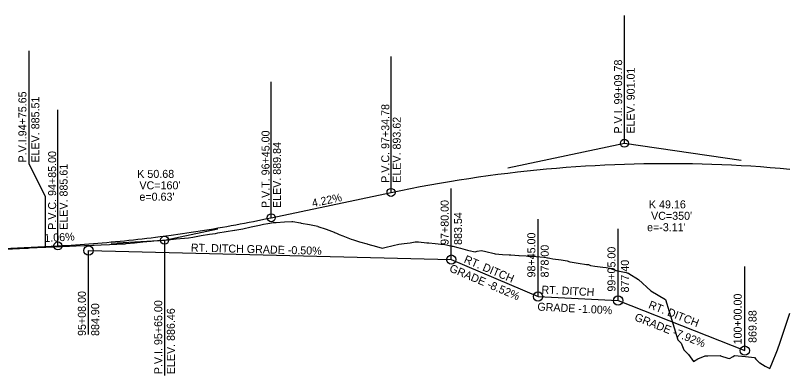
# Model space of a CAD drawing. Extents: x 1098669 to 1198896, y 698679 to 704410.
# Drawn here: x 1111121 to 1111699, y 699231 to 699501 of the extents above; entities that cross this region are included whole.
import ezdxf

# ---------------------------------------------------------------- set-up
doc = ezdxf.new("R2010")
doc.units = 0
for name, color, linetype in [('R_No Plot', 7, 'Continuous'), ('R_Vert Alg', 7, 'Continuous'), ('R_Vert Alg Annot', 7, 'Continuous')]:
    doc.layers.add(name, color=color, linetype=linetype)

msp = doc.modelspace()

# ---------------------------------------------------------------- linework, layer by layer
at = {"layer": 'R_No Plot'}
msp.add_lwpolyline([(1111113.52, 699325.61), (1111128.86, 699326.38), (1111130.42, 699326.45), (1111131.22, 699326.49), (1111143.15, 699327.05), (1111143.46, 699327.06), (1111156.14, 699327.66), (1111156.23, 699327.68), (1111166.42, 699328.12), (1111172.66, 699328.39), (1111178.91, 699328.66), (1111179.09, 699328.67), (1111179.87, 699328.71), (1111185.15, 699328.94), (1111191.4, 699329.22), (1111196.83, 699329.47), (1111197.64, 699329.5), (1111203.11, 699329.72), (1111203.56, 699329.74), (1111203.88, 699329.77), (1111210.13, 699330.39), (1111216.37, 699331.01), (1111222.62, 699331.62), (1111224.55, 699331.81), (1111227.25, 699332.03), (1111228.86, 699332.17), (1111230.92, 699332.34), (1111235.11, 699332.73), (1111241.35, 699333.31), (1111247.6, 699333.87), (1111250.58, 699334.14), (1111253.84, 699334.7), (1111258.66, 699335.51), (1111260.08, 699335.74), (1111266.33, 699336.74), (1111270.74, 699337.44), (1111272.57, 699337.75), (1111278.82, 699338.8), (1111285.06, 699339.84), (1111285.24, 699339.87), (1111291.15, 699340.81), (1111291.31, 699340.85), (1111297.55, 699342.28), (1111303.8, 699343.7), (1111304.79, 699343.93), (1111306.68, 699344.27), (1111310.04, 699344.92), (1111311.44, 699345.19), (1111314.05, 699345.51), (1111316.28, 699345.68), (1111322.53, 699346.13), (1111327.91, 699346.48), (1111328.77, 699346.34), (1111334.4, 699345.34), (1111335.02, 699345.24), (1111341.26, 699344.03), (1111347.38, 699342.76), (1111347.51, 699342.72), (1111353.75, 699340.51), (1111359.65, 699338.31), (1111359.99, 699338.19), (1111361.37, 699337.67), (1111363.45, 699336.52), (1111366.24, 699335.52), (1111372.48, 699333.19), (1111374.29, 699332.51), (1111378.79, 699331.15), (1111384.38, 699329.53), (1111385.09, 699329.33), (1111391.39, 699327.58), (1111395.67, 699326.45), (1111397.69, 699326.94), (1111403.99, 699328.45), (1111408.21, 699329.41), (1111410.3, 699329.62), (1111412.31, 699329.8), (1111416.6, 699330.47), (1111420.46, 699331.04), (1111421.42, 699331.18), (1111421.67, 699331.15), (1111421.86, 699331.13), (1111422.9, 699331.03), (1111429.2, 699330.42), (1111430.71, 699330.27), (1111435.51, 699329.84), (1111437.78, 699329.63), (1111439.6, 699329.45), (1111441.81, 699329.25), (1111441.81, 699329.25), (1111448.11, 699327.86), (1111448.61, 699327.75), (1111452.34, 699326.81), (1111454.41, 699326.28), (1111459.8, 699324.93), (1111460.71, 699324.72), (1111465.36, 699323.64), (1111467.02, 699323.98), (1111470.29, 699324.66), (1111473.32, 699323.9), (1111479.62, 699322.3), (1111480.54, 699322.06), (1111485.92, 699321.72), (1111491, 699321.39), (1111492.23, 699321.32), (1111498.09, 699320.96), (1111498.53, 699320.93), (1111503.6, 699320.5), (1111504.83, 699320.42), (1111511.13, 699320.02), (1111516.84, 699319.66), (1111517.43, 699319.55), (1111521.37, 699318.83), (1111523.74, 699318.47), (1111530.04, 699317.51), (1111534.46, 699316.83), (1111536.34, 699316.14), (1111536.65, 699316.02), (1111542.64, 699315.13), (1111548.95, 699314.2), (1111550.3, 699314), (1111551.82, 699313.24), (1111555.25, 699312.85), (1111561.08, 699312.18), (1111563.73, 699311.9), (1111566.39, 699311.39), (1111571.28, 699309.49), (1111578.68, 699308.03), (1111580.57, 699307.25), (1111587.85, 699302.83), (1111597.2, 699294.43), (1111608.12, 699287.84), (1111610.9, 699278.72), (1111617.28, 699257.43), (1111619.82, 699255.07), (1111621.89, 699250.09), (1111625.48, 699246.48), (1111629.18, 699241.4), (1111632.41, 699243.24), (1111637.79, 699245.51), (1111639.96, 699245.43), (1111649.09, 699245.69), (1111649.14, 699245.68), (1111649.49, 699245.57), (1111654.99, 699243.87), (1111656.05, 699243.45), (1111658.97, 699245.13), (1111659.83, 699245.74), (1111668.03, 699244.99), (1111674.96, 699244.33), (1111675.99, 699242.99), (1111678.27, 699240.6), (1111678.96, 699240.35), (1111680.88, 699239.05), (1111682.89, 699237.83), (1111686.41, 699236.13), (1111687.9, 699239.42), (1111692.17, 699250.01), (1111694.1, 699255.8), (1111701.32, 699277.5)], dxfattribs=at)
at = {"layer": 'R_Vert Alg'}
for p, q in [((1111577.35, 699405.07), (1111577.35, 699501.07)), ((1111131.17, 699389.68), (1111131.17, 699474.39)), ((1111402.35, 699368.15), (1111402.35, 699470.15)), ((1111312.57, 699349.2), (1111312.57, 699451.2)), ((1111152.57, 699328.07), (1111152.57, 699430.07)), ((1111489.85, 699386.61), (1111577.35, 699405.07)), ((1111577.35, 699405.07), (1111664.85, 699392.38)), ((1111143.22, 699365), (1111131.17, 699389.68)), ((1111312.57, 699349.2), (1111402.35, 699368.15)), ((1111447.57, 699317.73), (1111447.57, 699371.04)), ((1111143.22, 699327.6), (1111143.22, 699365)), ((1111512.57, 699290.03), (1111512.57, 699348.09)), ((1111232.57, 699332.32), (1111272.57, 699340.76)), ((1111572.57, 699287.03), (1111572.57, 699340.88)), ((1111067.57, 699323.83), (1111152.57, 699328.07)), ((1111192.57, 699330.2), (1111232.57, 699332.32)), ((1111232.57, 699332.32), (1111232.57, 699230.71)), ((1111175.57, 699261.53), (1111175.57, 699324.53)), ((1111175.57, 699324.53), (1111447.57, 699317.73)), ((1111512.57, 699291.92), (1111512.57, 699323.42)), ((1111447.57, 699317.73), (1111512.57, 699290.03)), ((1111667.57, 699249.43), (1111667.57, 699312.72)), ((1111512.57, 699290.03), (1111572.57, 699287.03)), ((1111572.57, 699287.03), (1111667.57, 699249.43))]:
    msp.add_line(p, q, dxfattribs=at)
for points in [[(1111402.35, 699368.15), (1111409.64, 699369.66), (1111416.93, 699371.12), (1111424.22, 699372.52), (1111431.51, 699373.87), (1111438.8, 699375.16), (1111446.1, 699376.4), (1111453.39, 699377.59), (1111460.68, 699378.72), (1111467.97, 699379.8), (1111475.26, 699380.83), (1111482.55, 699381.8), (1111489.85, 699382.71), (1111497.14, 699383.58), (1111504.43, 699384.39), (1111511.72, 699385.14), (1111519.01, 699385.84), (1111526.3, 699386.49), (1111533.6, 699387.08), (1111540.89, 699387.62), (1111548.18, 699388.1), (1111555.47, 699388.53), (1111562.76, 699388.91), (1111570.05, 699389.23), (1111584.64, 699389.71), (1111591.93, 699389.87), (1111599.22, 699389.97), (1111606.51, 699390.03), (1111613.8, 699390.02), (1111621.1, 699389.97), (1111628.39, 699389.86), (1111635.68, 699389.69), (1111642.97, 699389.47), (1111650.26, 699389.2), (1111657.55, 699388.87), (1111664.85, 699388.49), (1111672.14, 699388.05), (1111679.43, 699387.57), (1111686.72, 699387.02), (1111694.01, 699386.42), (1111701.3, 699385.77)], [(1111152.57, 699328.07), (1111155.9, 699328.25), (1111159.23, 699328.45), (1111162.57, 699328.65), (1111165.9, 699328.87), (1111169.23, 699329.09), (1111172.57, 699329.33), (1111175.9, 699329.58), (1111179.23, 699329.84), (1111182.57, 699330.11), (1111185.9, 699330.39), (1111189.23, 699330.68), (1111192.57, 699330.99), (1111195.9, 699331.3), (1111199.23, 699331.63), (1111202.57, 699331.96), (1111205.9, 699332.31), (1111209.23, 699332.67), (1111212.57, 699333.04), (1111215.9, 699333.42), (1111219.23, 699333.81), (1111222.57, 699334.21), (1111225.9, 699334.62), (1111229.23, 699335.05), (1111235.9, 699335.93), (1111239.23, 699336.38), (1111242.57, 699336.85), (1111245.9, 699337.33), (1111249.23, 699337.82), (1111252.57, 699338.32), (1111255.9, 699338.83), (1111259.23, 699339.35), (1111262.57, 699339.89), (1111265.9, 699340.43), (1111269.23, 699340.99), (1111272.57, 699341.55), (1111275.9, 699342.13), (1111279.23, 699342.72), (1111282.57, 699343.32), (1111285.9, 699343.93), (1111289.23, 699344.55), (1111292.57, 699345.18), (1111295.9, 699345.82), (1111299.23, 699346.48), (1111302.57, 699347.14), (1111305.9, 699347.82), (1111309.23, 699348.51), (1111312.57, 699349.2)]]:
    msp.add_lwpolyline(points, dxfattribs=at)
for centre, radius in [((1111577.35, 699405.07), 3), ((1111402.35, 699368.15), 3), ((1111312.57, 699349.2), 3), ((1111232.57, 699332.32), 3), ((1111152.57, 699328.07), 3), ((1111175.57, 699324.53), 3.5), ((1111447.57, 699317.73), 3.5), ((1111512.57, 699290.03), 3.5), ((1111572.57, 699287.03), 3.5), ((1111667.57, 699249.43), 3.5)]:
    msp.add_circle(centre, radius, dxfattribs=at)

# ---------------------------------------------------------------- texts
at = {"layer": 'R_Vert Alg Annot'}
for s, rotation, p in [('P.V.I. 99+09.78', 90, (1111575.63, 699412.36)), ('ELEV. 901.01', 90, (1111585.06, 699412.36)), ('P.V.I.94+75.65', 90, (1111129, 699390.7)), ('ELEV. 885.51', 90, (1111138.68, 699390.6)), ('P.V.C. 97+34.78', 90, (1111401.06, 699375.43)), ('ELEV. 893.62', 90, (1111409.63, 699375.43)), ('P.V.T. 96+45.00', 90, (1111311.28, 699356.49)), ('ELEV. 889.84', 90, (1111319.85, 699356.49)), ('P.V.C. 94+85.00', 90, (1111151.28, 699340.15)), ('ELEV. 885.61', 90, (1111159.85, 699340.15)), ('4.22%', 11.91464, (1111343.69, 699357.08)), ('97+80.00', 90, (1111445.57, 699328.81)), ('883.54', 90, (1111455.57, 699328.81)), ('1.06%', 3.2608, (1111142.59, 699330.9)), ('98+45.00', 90, (1111510.57, 699304.38)), ('RT. DITCH GRADE -0.50%', 358.5679, (1111252.26, 699323.82)), ('878.00', 90, (1111520.57, 699304.38)), ('99+05.00', 90, (1111570.63, 699293.76)), ('RT. DITCH', 336.91854, (1111456.52, 699315.79)), ('877.40', 90, (1111580.68, 699293.08)), ('GRADE -8.52%', 336.91854, (1111445.57, 699309.08)), ('RT. DITCH', 357.13759, (1111515.03, 699292.29)), ('95+08.00', 90, (1111173.57, 699260.47)), ('P.V.I. 95+65.00', 90, (1111230.85, 699231.75)), ('RT. DITCH', 338.40686, (1111594.89, 699281.59)), ('100+00.00', 90, (1111665.27, 699254.09)), ('884.90', 90, (1111183.57, 699260.47)), ('ELEV. 886.46', 90, (1111240.28, 699231.75)), ('GRADE -1.00%', 357.13759, (1111511.96, 699279.54)), ('GRADE -7.92%', 338.40686, (1111584.41, 699272.29)), ('869.88', 90, (1111676.37, 699255.24))]:
    msp.add_text(s, height=6, rotation=rotation, dxfattribs=at).set_placement(p)
for s, p in [('K 50.68', (1111212.11, 699379.11)), ("VC=160'", (1111213.72, 699370.54)), ("e=0.63'", (1111213.72, 699361.97)), ('K 49.16', (1111595.72, 699356.22)), ("VC=350'", (1111597.32, 699347.65)), ("e=-3.11'", (1111594.32, 699339.08))]:
    msp.add_text(s, height=6, dxfattribs=at).set_placement(p)

doc.saveas('drawing.dxf')
